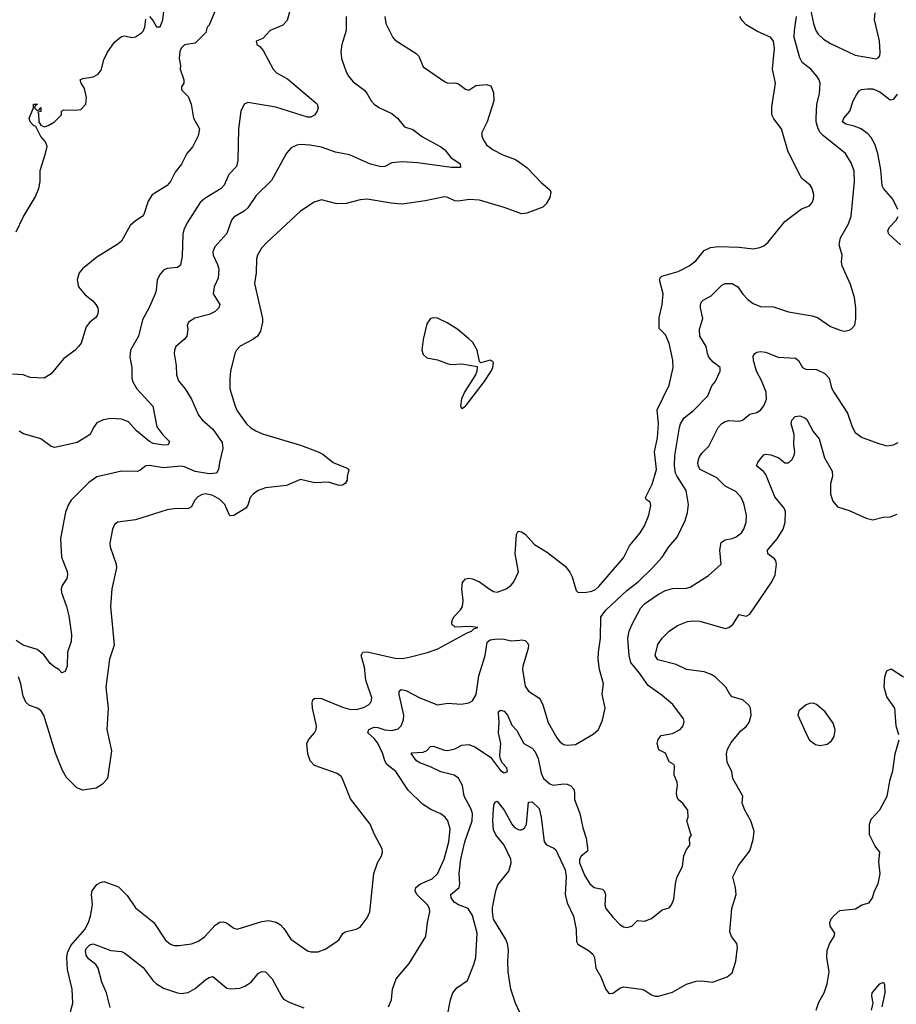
# Model space of a CAD drawing. Header units: inches. Extents: x 2001573 to 2220545, y 644482 to 846830.
# Tile 726 of 755: x 2137150 to 2142145, y 813544 to 819152. Entities that reach past the tile are written whole.
import ezdxf

# ---------------------------------------------------------------- set-up
doc = ezdxf.new("R2010")
doc.units = ezdxf.units.IN
doc.header["$MEASUREMENT"] = 0
doc.layers.add('C1831', color=7, linetype='Continuous')
doc.layers.add('C1841', color=7, linetype='Continuous')

msp = doc.modelspace()

# ---------------------------------------------------------------- linework, layer by layer
at = {"layer": 'C1831', "color": 5}
for points, elevation in [([(2138261.4, 819198.6), (2138230, 819121.2), (2138218.8, 819110), (2138210, 819078), (2138150, 819019), (2138090, 819008.7), (2138070.7, 818989.3), (2138062.8, 818970), (2138058.8, 818930), (2138066, 818890), (2138064.7, 818870), (2138086, 818810), (2138084.7, 818790), (2138072, 818770), (2138072.7, 818752.7), (2138110, 818714), (2138127.3, 818670), (2138140.7, 818590), (2138174.4, 818530), (2138167.7, 818490), (2138136.3, 818430), (2138102, 818390), (2138071.7, 818328.3), (2138036.4, 818283.6), (2138010, 818229.3), (2137990, 818207), (2137905.4, 818154.6), (2137882.2, 818117.8), (2137857.3, 818042.7), (2137847.7, 818030), (2137810, 818006.9), (2137780.2, 817979.8), (2137730.1, 817889.9), (2137710, 817872.4), (2137590, 817799.3), (2137507.8, 817732.2), (2137489.1, 817710.9), (2137478, 817670), (2137486, 817630), (2137523.9, 817583.9), (2137567.3, 817550), (2137584.9, 817530), (2137595.5, 817510), (2137598, 817490), (2137593.4, 817470), (2137584.1, 817455.9), (2137550, 817429), (2137530, 817402), (2137500.3, 817310), (2137485.7, 817290), (2137466.7, 817270), (2137400.4, 817219.6), (2137330, 817135.1), (2137290, 817109.4), (2137210, 817114), (2137170, 817129.2), (2137110, 817132.7)], 320), ([(2139010.3, 819170), (2139010.3, 819090), (2138985.5, 819010), (2138979.5, 818970), (2138983.6, 818930), (2139010, 818854.8), (2139023.1, 818830), (2139050, 818798), (2139114, 818750), (2139130.6, 818730), (2139152.7, 818690), (2139170.5, 818670), (2139200.7, 818650), (2139270, 818618.3), (2139302.6, 818590), (2139342, 818542), (2139390, 818526.4), (2139445.1, 818485.1), (2139550, 818427.7), (2139572.8, 818410), (2139606.2, 818366.2), (2139660.7, 818330), (2139662, 818310), (2139610, 818309.9), (2139416.1, 818336.1), (2139330, 818342.8), (2139270, 818336.8), (2139230, 818315.6), (2139210, 818313.1), (2139149.2, 818329.2), (2139030, 818382.5), (2138950, 818396.5), (2138870, 818426), (2138803.5, 818436.5), (2138750, 818440.3), (2138730, 818437.3), (2138698, 818422), (2138670, 818391.6), (2138584.4, 818235.6), (2138497.2, 818150), (2138450, 818079.7), (2138430, 818061.5), (2138370, 818027.8), (2138356.9, 818010), (2138330, 817934.5), (2138261.4, 817858.6), (2138250.3, 817830), (2138252.6, 817810), (2138278, 817758), (2138285.2, 817730), (2138280.3, 817679.7), (2138257.8, 817630), (2138251.8, 817590), (2138290.2, 817530.2), (2138285.3, 817510), (2138263.8, 817490), (2138230, 817472.1), (2138148.4, 817451.6), (2138113, 817430), (2138104.4, 817410), (2138108.2, 817390), (2138102, 817350), (2138087.2, 817330), (2138040.3, 817290), (2138031.6, 817270), (2138030.3, 817250.3), (2138042, 817182), (2138043.7, 817130), (2138055.8, 817095.8), (2138094, 817050), (2138130, 816990.6), (2138170, 816899.5), (2138190, 816873.1), (2138250, 816819.6), (2138304, 816744), (2138308.3, 816710), (2138288, 816630), (2138283.2, 816590), (2138271, 816569), (2138230, 816564.8), (2138150, 816578.2), (2138090, 816605.2), (2138070, 816609.9), (2137970, 816599.4), (2137890, 816612), (2137870, 816611.1), (2137835.3, 816584.7), (2137820.5, 816579.5), (2137730, 816581.1), (2137590, 816548.6), (2137543.7, 816516.3), (2137444.3, 816415.7), (2137428.4, 816391.6), (2137412.1, 816347.9), (2137383.4, 816196.6), (2137389.1, 816090), (2137420.2, 816010), (2137423.6, 815990), (2137419, 815970), (2137391.7, 815930), (2137386.5, 815910), (2137388, 815890), (2137416.9, 815810), (2137430, 815756), (2137444.9, 815650), (2137443.1, 815610), (2137422, 815550), (2137420.4, 815470), (2137410, 815439), (2137390, 815432.7), (2137372.7, 815450), (2137350, 815463.5), (2137324.7, 815484.7), (2137290, 815532.8), (2137250, 815564.5), (2137170, 815589.8), (2137130, 815615.3)], 360), ([(2138691.7, 819210), (2138673.6, 819146.4), (2138650, 819121.5), (2138577.6, 819090), (2138535.8, 819044.2), (2138498, 819030), (2138501, 819010), (2138518.7, 818998.7), (2138537.2, 818977.2), (2138593.7, 818870), (2138614.4, 818850), (2138675.8, 818815.8), (2138838.3, 818678.2), (2138845.5, 818670), (2138850.1, 818650.1), (2138844.6, 818630), (2138830, 818608.4), (2138810, 818596.2), (2138790, 818597.2), (2138610, 818652.8), (2138450, 818679.5), (2138429, 818671), (2138410.4, 818630), (2138396.5, 818530), (2138394, 818350), (2138384.8, 818315.2), (2138342.3, 818270), (2138315.6, 818210), (2138299.2, 818190), (2138205.9, 818134.1), (2138178.2, 818110), (2138104.7, 817995.3), (2138085.3, 817954.7), (2138079.3, 817930), (2138075.6, 817804.4), (2138066, 817754), (2138050, 817740.5), (2137990, 817734), (2137970, 817724.7), (2137950, 817701.6), (2137933.6, 817670), (2137927.6, 817610), (2137921.5, 817590), (2137890, 817516.2), (2137850, 817442.7), (2137826.5, 817350), (2137782.6, 817270), (2137777.1, 817230), (2137789.2, 817170), (2137790.2, 817110.2), (2137795.8, 817090), (2137816.9, 817050), (2137908.5, 816950), (2137932.6, 816832.6), (2137966.7, 816786.7), (2138003.8, 816750), (2137996, 816730), (2137970, 816728.4), (2137910, 816738.9), (2137890, 816749.1), (2137815, 816810), (2137770, 816861.1), (2137730, 816877.1), (2137670, 816880.9), (2137626.2, 816873.8), (2137590, 816856.3), (2137570.3, 816830), (2137552.4, 816790), (2137477.1, 816742.9), (2137350, 816715.8), (2137330, 816721.3), (2137270, 816764.8), (2137173, 816793), (2137148.1, 816808.1)], 340), ([(2137890.4, 819170.4), (2137910, 819146), (2137930, 819110.8), (2137950, 819110.7), (2137966.3, 819150), (2137972.9, 819212.9)], 320), ([(2139230.3, 819170), (2139236, 819130), (2139275.8, 819050), (2139290, 819034.4), (2139410, 818959.5), (2139423.5, 818943.5), (2139450, 818883.1), (2139570, 818799.1), (2139590, 818790.7), (2139630, 818792.7), (2139650, 818787.3), (2139690, 818756), (2139710, 818751), (2139750, 818777.1), (2139810, 818783), (2139834.6, 818774.6), (2139850, 818738), (2139851.3, 818690), (2139812.8, 818570), (2139783.8, 818510), (2139783, 818490), (2139790, 818468.5), (2139810, 818439), (2139847.2, 818410), (2139902.1, 818382.1), (2139974.8, 818354.8), (2140000, 818337.6)], 380), ([(2137130, 817943.1), (2137170, 818026.3), (2137238.3, 818141.7), (2137260.3, 818190), (2137266.9, 818230), (2137267.2, 818292.8), (2137298.4, 818390), (2137306.6, 818430), (2137296.6, 818456.6), (2137270, 818486), (2137243.3, 818543.3), (2137230, 818548.2), (2137209.8, 818570), (2137205.1, 818590), (2137229.2, 818650), (2137229.3, 818670), (2137252, 818670), (2137238, 818662), (2137234, 818650), (2137250, 818634), (2137262, 818638), (2137270, 818652), (2137270, 818628.7), (2137254, 818626), (2137258, 818618), (2137259.1, 818570), (2137270.5, 818550.5), (2137290, 818542), (2137311.8, 818548.2), (2137349, 818570), (2137388.7, 818610), (2137389.2, 818630.8), (2137401.2, 818638.8), (2137470, 818636.4), (2137498.9, 818641.1), (2137526.6, 818670), (2137531.9, 818708.1), (2137519.7, 818759.7), (2137501.2, 818790), (2137495.3, 818810), (2137510, 818817.3), (2137570, 818826.4), (2137598.2, 818841.8), (2137615.3, 818864.7), (2137630, 818922.8), (2137650, 818967.7), (2137690, 819023), (2137730, 819056.3), (2137750, 819059.1), (2137790, 819050.6), (2137810, 819053.4), (2137843.6, 819076.4), (2137853.4, 819086.6), (2137863.6, 819110), (2137870, 819154)], 320), ([(2140000, 818050.4), (2139910, 818082.3), (2139770, 818124.1), (2139712.1, 818127.9), (2139650, 818117.3), (2139630, 818120.5), (2139590, 818139.7), (2139570, 818143.6), (2139460.3, 818119.7), (2139330, 818102), (2139267, 818107), (2139130, 818129.6), (2139090, 818126), (2139010, 818104.5), (2138957.5, 818102.5), (2138870, 818125.6), (2138827.3, 818112.7), (2138750, 818060.9), (2138557.8, 817882.2), (2138528.5, 817850), (2138504.4, 817810), (2138499.5, 817790), (2138498.3, 817710), (2138487.9, 817650), (2138533.7, 817450), (2138534, 817430), (2138522, 817378), (2138506, 817350), (2138478, 817330), (2138407.1, 817292.9), (2138386, 817270), (2138376.9, 817250), (2138352.1, 817150), (2138346.8, 817106.8), (2138347.4, 817050), (2138377.4, 816950), (2138390, 816923.8), (2138442, 816850), (2138467, 816827), (2138494.9, 816810), (2138533.6, 816793.6), (2138750, 816728.5), (2138850.1, 816690.1), (2138877, 816677), (2138936.5, 816630), (2139016.7, 816596.7), (2139024.9, 816590), (2139015.5, 816550), (2139015.8, 816530), (2139005.3, 816510), (2138990, 816500.8), (2138970, 816499.8), (2138910, 816518.1), (2138830, 816513.4), (2138750, 816533.1), (2138670, 816498.3), (2138550, 816486), (2138510, 816470.9), (2138480.3, 816450), (2138463.9, 816430), (2138450, 816387.3), (2138438.9, 816370), (2138370, 816328.3), (2138350, 816326), (2138345.1, 816330), (2138318.5, 816390), (2138290, 816419.8), (2138250, 816442), (2138210, 816450.8), (2138190, 816446.9), (2138165.3, 816434.7), (2138147.1, 816412.9), (2138130, 816377), (2138112.9, 816367.1), (2138030, 816365.3), (2137990, 816359.8), (2137810, 816303.5), (2137710.4, 816289.6), (2137690, 816277.2), (2137679.3, 816250), (2137663.7, 816170), (2137666.4, 816150), (2137699.5, 816050), (2137701.1, 816030), (2137675.3, 815910), (2137667.4, 815810), (2137687.9, 815590), (2137662, 815510), (2137642, 815350), (2137654.6, 815230), (2137647.2, 815110), (2137672.8, 814987.2), (2137650.4, 814830), (2137622.3, 814797.7), (2137585.8, 814774.2), (2137510, 814762.9), (2137476.9, 814776.9), (2137416.8, 814836.8), (2137394.8, 814874.8), (2137353.7, 814973.7), (2137288.2, 815190), (2137270, 815217.6), (2137250, 815231.6), (2137206.7, 815246.7), (2137184.7, 815264.8), (2137170, 815299), (2137157.1, 815370), (2137143.7, 815410)], 380), ([(2137416.1, 813410), (2137453.8, 813550), (2137449.7, 813630.3), (2137422.3, 813742.3), (2137419.3, 813810), (2137423.1, 813836.9), (2137441.5, 813878.5), (2137521.1, 813970), (2137542, 814010), (2137554.4, 814045.6), (2137565.7, 814110), (2137560.4, 814170), (2137563.6, 814190), (2137590, 814226.5), (2137610, 814238.7), (2137630, 814243.9), (2137714, 814214), (2137763.5, 814163.5), (2137810, 814094), (2137914.4, 814010), (2137981.1, 813910), (2138010, 813886), (2138030, 813878.5), (2138058.5, 813878.5), (2138130, 813889.2), (2138170, 813902.8), (2138204.7, 813930), (2138264.2, 813995.8), (2138290, 814011.3), (2138310, 814013.8), (2138328.3, 814008.3), (2138370, 813978.4), (2138390, 813972.4), (2138530, 814016.5), (2138570, 814021.5), (2138612.2, 814012.2), (2138637.1, 813997.1), (2138656.2, 813976.2), (2138695.1, 813915.1), (2138790, 813848.2), (2138810, 813842.4), (2138850, 813843.7), (2138890, 813858), (2138957.6, 813902.4), (2138970, 813913), (2138992.1, 813947.9), (2139004, 813956), (2139068.2, 813971.8), (2139090, 813983.8), (2139130, 814037.3), (2139146, 814070), (2139167.1, 814290), (2139188, 814350), (2139212, 814390), (2139217, 814410), (2139215.1, 814430), (2139171.1, 814511.1), (2139147.8, 814570), (2139034.7, 814714.7), (2138990, 814829), (2138981.3, 814841.3), (2138958.3, 814858.3), (2138830, 814904.4), (2138804.4, 814930), (2138792.1, 814970), (2138786, 815030), (2138795.4, 815050), (2138830, 815090.5), (2138839.7, 815110), (2138841.5, 815130), (2138819.1, 815230), (2138816.6, 815263.4), (2138821, 815279), (2138831.8, 815288.2), (2138870, 815285.2), (2138990, 815235.9), (2139030, 815224.7), (2139070, 815223.2), (2139110, 815234.3), (2139137.6, 815250), (2139153.5, 815266.5), (2139156.9, 815290), (2139122.9, 815390), (2139115.5, 815464.5), (2139095.9, 815530), (2139106, 815550), (2139130, 815550.8), (2139290, 815514.6), (2139330, 815513.9), (2139370, 815520.4), (2139472.9, 815547.1), (2139532.2, 815567.8), (2139699.8, 815660.2), (2139725.1, 815670), (2139737, 815683), (2139761.2, 815690), (2139716.2, 815696.2), (2139631.1, 815691.1), (2139613.3, 815710), (2139614, 815730), (2139623, 815750), (2139662.6, 815790), (2139672.5, 815810), (2139676.2, 815843.8), (2139669, 815910), (2139673.5, 815946.5), (2139690, 815967.2), (2139710, 815971.4), (2139730, 815968.2), (2139770.8, 815950.8), (2139830, 815906.7), (2139850, 815896), (2139870, 815892.2), (2139921.2, 815910), (2139949.7, 815930.3), (2139965.1, 815950), (2139993, 816007), (2139974, 816110), (2139981, 816219), (2139990, 816239.1), (2140000, 816237.2)], 380), ([(2139251.6, 813530), (2139269.6, 813570), (2139274, 813630), (2139296.2, 813690), (2139370, 813776.3), (2139463.6, 813930), (2139473, 814010), (2139486.9, 814070), (2139484.4, 814090), (2139473.5, 814110), (2139412.2, 814170), (2139403.9, 814190), (2139407.1, 814210), (2139434.5, 814230), (2139501.3, 814258.7), (2139530, 814286.7), (2139568.4, 814370), (2139594.5, 814470), (2139602.8, 814542.8), (2139590, 814589.4), (2139574.3, 814610), (2139550, 814628.5), (2139493.4, 814653.4), (2139445, 814684.9), (2139364.2, 814764.2), (2139293.5, 814870), (2139241.5, 814910), (2139229.9, 814929.9), (2139219.2, 814970), (2139190, 815030.8), (2139170, 815057.4), (2139134, 815090), (2139139.7, 815110), (2139170, 815121.9), (2139190, 815120.8), (2139230, 815106.9), (2139270, 815103.4), (2139306.4, 815113.6), (2139322.9, 815130), (2139336.2, 815163.8), (2139338.7, 815190), (2139312.1, 815307.9), (2139311.5, 815328.5), (2139323.1, 815336.9), (2139350, 815331.2), (2139430, 815289.3), (2139530, 815250.3), (2139590, 815258.7), (2139666.2, 815253.8), (2139710, 815260.4), (2139730, 815272.4), (2139750.5, 815309.5), (2139765.4, 815414.6), (2139801.4, 815530), (2139814, 815606), (2139830, 815619.1), (2139870, 815626.3), (2139910, 815623.4), (2139950, 815614.1), (2140000, 815618.2)], 360), ([(2139586.3, 813473.7), (2139605.1, 813570), (2139618, 813610), (2139641.4, 813638.6), (2139701, 813679), (2139737.7, 813770), (2139748.4, 813810), (2139756.5, 813950), (2139730.5, 814050), (2139705.3, 814090), (2139650, 814110.4), (2139625.7, 814125.7), (2139608.2, 814150), (2139607.1, 814170), (2139653.6, 814210), (2139658.3, 814230), (2139653.8, 814290), (2139664.3, 814370), (2139686.3, 814470), (2139728.3, 814590), (2139729.9, 814630), (2139719.8, 814659.8), (2139682.8, 814730), (2139672.5, 814790), (2139650, 814832.1), (2139626.6, 814850), (2139550, 814868.3), (2139490, 814897), (2139430, 814918.5), (2139411.9, 814930), (2139385.7, 814965.7), (2139378, 814970), (2139384.6, 814975.4), (2139450, 814980.2), (2139469.7, 814990), (2139490, 815011.5), (2139505.6, 815014.4), (2139570, 814991.8), (2139590, 814988.8), (2139630, 814998.4), (2139670, 815020.2), (2139710, 815023), (2139742.6, 815010), (2139832, 814952), (2139890, 814876.3), (2139910, 814861.6), (2139916.3, 814863.7), (2139929, 814870), (2139926.6, 814890), (2139898.8, 814918.8), (2139886.9, 814946.9), (2139885.5, 814965.5), (2139891, 815030), (2139877.8, 815090), (2139882.2, 815150), (2139878, 815202), (2139878.3, 815210), (2139890, 815218.6), (2139910, 815213.2), (2139929, 815190), (2139953.5, 815133.5), (2139982.7, 815102.7), (2140000, 815071)], 340), ([(2140000, 813497.9), (2139974.9, 813550), (2139947.6, 813630), (2139933.3, 813730), (2139931, 813790), (2139935.2, 813850), (2139929.9, 813890), (2139917.8, 813917.8), (2139850, 814029.7), (2139843.2, 814070), (2139844.2, 814095.8), (2139863.1, 814190), (2139875.1, 814224.9), (2139937.2, 814302.8), (2139951.3, 814350), (2139948.2, 814370), (2139911.1, 814451.1), (2139863.4, 814510), (2139850, 814538.4), (2139846.1, 814590), (2139850, 814658), (2139853.7, 814686.3), (2139862.2, 814697.7), (2139870, 814700.3), (2139910, 814649.2), (2139953.4, 814570), (2139970, 814550.9), (2139990, 814538.9), (2140000, 814538.3)], 320), ([(2137665.6, 813525.6), (2137645.9, 813610), (2137619.1, 813670), (2137598, 813750), (2137583.5, 813770), (2137543.1, 813803.1), (2137530, 813823.8), (2137524.7, 813850), (2137530, 813862.8), (2137550, 813882.2), (2137570, 813888.8), (2137670, 813851.4), (2137730, 813844.6), (2137750, 813835.6), (2137853.2, 813753.2), (2137910, 813678.3), (2137930, 813660.2), (2137970, 813636.5), (2138050, 813609), (2138070, 813604.9), (2138110, 813611.6), (2138150, 813634.9), (2138210, 813684.9), (2138230, 813697.6), (2138250, 813701.6), (2138330, 813637), (2138351.9, 813631.9), (2138404, 813636), (2138433.4, 813646.6), (2138470, 813670.4), (2138510, 813719.5), (2138530, 813731.6), (2138550, 813729), (2138589.2, 813690), (2138641.5, 813590), (2138654.2, 813574.2), (2138690, 813553.7), (2138770, 813524.6)], 360)]:
    msp.add_lwpolyline(points, dxfattribs=dict(at, elevation=elevation))
at = {"layer": 'C1831', "color": 5, "elevation": 420}
msp.add_lwpolyline([(2139510, 817454.3), (2139491.3, 817450), (2139470, 817419), (2139449.1, 817330), (2139442, 817270), (2139450, 817244), (2139470, 817226.7), (2139530, 817215.5), (2139591.9, 817191.9), (2139610, 817188.2), (2139670, 817192), (2139755.9, 817175.9), (2139754.9, 817150), (2139747.6, 817130), (2139686.1, 817033.9), (2139667.3, 816992.7), (2139662, 816950), (2139670, 816938.3), (2139690, 816950.2), (2139796.2, 817090), (2139835.8, 817150), (2139845.5, 817170), (2139850, 817197.2), (2139845.7, 817205.7), (2139830, 817212.4), (2139778, 817198), (2139770, 817206), (2139756.2, 817270), (2139732.4, 817312.4), (2139710, 817335.1), (2139646.6, 817386.6), (2139584.9, 817424.9), (2139530, 817451.2)], close=True, dxfattribs=at)
at = {"layer": 'C1841', "color": 5}
for points, elevation in [([(2140000, 816237.2), (2140010, 816235.3), (2140030, 816221.1), (2140083.6, 816163.6), (2140157.6, 816117.6), (2140258.6, 816038.6), (2140284.9, 816004.9), (2140298, 815978), (2140320.5, 815900.5), (2140330.7, 815890.7), (2140370.3, 815890.3), (2140410, 815897.2), (2140430, 815906.5), (2140450, 815923.9), (2140590, 816087.4), (2140624.7, 816155.3), (2140685.1, 816230), (2140709.7, 816270), (2140735.1, 816330), (2140745.2, 816385.2), (2140743.1, 816403.1), (2140719, 816419), (2140715.1, 816430), (2140753.7, 816506.3), (2140778, 816590), (2140767.1, 816690), (2140784.5, 816770), (2140790.5, 816849.5), (2140781.8, 816930), (2140850.6, 817069.4), (2140874, 817170), (2140872.3, 817212.3), (2140849.8, 817310), (2140830, 817357), (2140793.8, 817393.8), (2140793, 817453), (2140810.5, 817529.5), (2140816.5, 817590), (2140795.5, 817670), (2140799.3, 817680.7), (2140808.1, 817691.9), (2140902.6, 817717.4), (2140964.7, 817750), (2141002.4, 817777.6), (2141050, 817837), (2141085.2, 817854.8), (2141130, 817860.2), (2141250, 817856.9), (2141330, 817847.6), (2141366.4, 817853.6), (2141390, 817863.1), (2141414.6, 817885.4), (2141510, 818002), (2141605.4, 818074.6), (2141650, 818090.8), (2141666, 818110), (2141672.3, 818130), (2141674.8, 818154.8), (2141666, 818190), (2141653.2, 818210), (2141607.1, 818247.1), (2141590, 818277.2), (2141525.7, 818405.7), (2141490, 818529.5), (2141446.8, 818586.8), (2141436.4, 818610), (2141435.6, 818655.6), (2141456.8, 818790), (2141439.3, 818870), (2141450.8, 818990), (2141445.7, 819030), (2141430, 819051.1), (2141350, 819087.3), (2141290, 819122.8), (2141266.9, 819146.9), (2141252.3, 819170)], 380), ([(2140000, 815618.2), (2140010, 815619), (2140030, 815615.2), (2140043.5, 815603.5), (2140049.5, 815590), (2140047.2, 815570), (2140017.5, 815470), (2140015.4, 815450), (2140030, 815356), (2140050, 815328), (2140107.7, 815290), (2140117.6, 815277.6), (2140131.6, 815250), (2140161.5, 815150), (2140210, 815061.6), (2140230, 815037), (2140250, 815024.4), (2140270, 815019.7), (2140316.5, 815023.5), (2140418.1, 815081.9), (2140447.2, 815110), (2140470, 815162.8), (2140485.4, 815230), (2140469.7, 815310), (2140476.3, 815370), (2140454.6, 815450), (2140447, 815510), (2140447.2, 815550), (2140459.4, 815630), (2140462.2, 815750), (2140492.1, 815790), (2140610, 815901.7), (2140673.5, 815950), (2140756.2, 816030), (2140809.8, 816090.2), (2140848.2, 816150), (2140895.5, 816204.5), (2140941.3, 816298.7), (2140955.7, 816344.3), (2140960.7, 816390), (2140946.8, 816470), (2140894, 816554), (2140887.1, 816570), (2140881.3, 816610), (2140882.9, 816670), (2140909.8, 816830), (2140915.2, 816850), (2140936.2, 816883.8), (2140990, 816926.5), (2141071.6, 817010), (2141093.8, 817066.2), (2141113.2, 817090), (2141141.2, 817150), (2141141.2, 817170), (2141101.5, 817201.5), (2141076.8, 817230), (2141068.2, 817250), (2141061.1, 817290), (2141025, 817350), (2141023.7, 817390), (2141041.5, 817450), (2141029.8, 817510.2), (2141028.9, 817530), (2141034.7, 817545.3), (2141044.8, 817555.2), (2141090, 817579.6), (2141150, 817639.6), (2141170, 817650.2), (2141210, 817650.2), (2141242, 817630), (2141269.4, 817589.4), (2141298.9, 817558.9), (2141330, 817536.2), (2141370, 817518.3), (2141444.4, 817515.6), (2141530, 817487.6), (2141666.1, 817466.1), (2141695.3, 817455.3), (2141770, 817403.8), (2141830, 817381.6), (2141850, 817378), (2141876.9, 817383.1), (2141890, 817390.7), (2141907.6, 817412.4), (2141913.6, 817450), (2141914.7, 817510), (2141907.2, 817570), (2141884.4, 817644.4), (2141836.9, 817750), (2141832.8, 817770), (2141835.4, 817810), (2141819.7, 817870), (2141826.2, 817910), (2141871.9, 817990), (2141887.5, 818032.5), (2141906.3, 818230), (2141904.8, 818290), (2141890, 818333.6), (2141854.5, 818390), (2141729.8, 818490), (2141710.7, 818510), (2141699.4, 818530), (2141688.9, 818570), (2141688.7, 818591.3), (2141692.4, 818670), (2141706.9, 818730), (2141711, 818790), (2141705.4, 818810), (2141691.9, 818830), (2141656.8, 818870), (2141608.6, 818908.6), (2141594.4, 818934.4), (2141563.4, 819050), (2141563.9, 819090), (2141576.7, 819170)], 360), ([(2141655.8, 819210), (2141672.5, 819130), (2141686.4, 819090), (2141699.2, 819070), (2141730, 819041.3), (2141770, 819016.8), (2141910, 818950.2), (2142030, 818928.7), (2142043.6, 818936.4), (2142050, 818946), (2142053.3, 818966.7), (2142048.4, 819031.6), (2142019.8, 819150), (2142024.7, 819190)], 360), ([(2142152.9, 818070), (2142124.8, 818130), (2142072.1, 818190), (2142064.8, 818204.8), (2142056, 818296), (2142038.6, 818390), (2142021.9, 818441.9), (2142000.7, 818480.7), (2141982.2, 818502.2), (2141944.2, 818530), (2141905, 818545), (2141856.1, 818556.1), (2141837.6, 818570), (2141846, 818590), (2141879.5, 818630), (2141899.4, 818690), (2141917.1, 818722.9), (2141933.6, 818746.4), (2141946.3, 818753.6), (2141981.2, 818758.8), (2142010, 818757.2), (2142050, 818741.1), (2142110, 818695), (2142130, 818698.5), (2142151.7, 818728.3)], 340), ([(2140000, 818337.6), (2140040.4, 818310), (2140123.2, 818223.2), (2140170, 818182.8), (2140176.4, 818170), (2140170, 818139), (2140150, 818102.7), (2140130, 818083.5), (2140038.8, 818050), (2140010, 818046.8), (2140000, 818050.4)], 380), ([(2142168.2, 817870), (2142101.1, 817930), (2142096.9, 817950), (2142105.4, 817970), (2142143, 818010), (2142155.4, 818030)], 340), ([(2140000, 815071), (2140022.3, 815030), (2140070, 815003.2), (2140085.6, 814985.6), (2140104.4, 814944.4), (2140121.1, 814861.1), (2140135.5, 814830), (2140170, 814799.6), (2140190, 814791.5), (2140250, 814800.7), (2140270, 814797.6), (2140290, 814787.7), (2140306.7, 814770), (2140311.4, 814750), (2140310.3, 814710), (2140342.3, 814630), (2140359.1, 814550), (2140377.6, 814490), (2140384.7, 814435.3), (2140384.5, 814415.5), (2140350, 814387.3), (2140339.6, 814370), (2140339, 814350), (2140370, 814276.3), (2140398.7, 814230), (2140424, 814210), (2140470, 814200.4), (2140480.4, 814190), (2140488.8, 814170), (2140484.2, 814110), (2140490, 814090.7), (2140530, 814040.3), (2140570, 813999.6), (2140590, 813985.8), (2140610, 813980.8), (2140638, 813990), (2140670, 814021), (2140710, 814018), (2140750, 814032.4), (2140810, 814081.6), (2140850, 814093), (2140863.6, 814110), (2140877.3, 814142.7), (2140886.6, 814230), (2140895, 814265), (2140926.2, 814330), (2140933.3, 814390), (2140950, 814426), (2140968, 814450), (2140966, 814490), (2140978, 814510), (2140973.6, 814513.6), (2140951.8, 814590), (2140959.5, 814610), (2140956.9, 814650), (2140930, 814685.1), (2140902, 814710), (2140893.6, 814730), (2140891.5, 814750), (2140898, 814790), (2140896.3, 814810), (2140879.1, 814850), (2140881.5, 814901.5), (2140877.2, 814910), (2140850, 814926), (2140830, 814973.6), (2140792.5, 814992.5), (2140782.7, 815030), (2140787.7, 815052.3), (2140805.3, 815074.7), (2140870, 815086.7), (2140913.6, 815110), (2140929.6, 815130), (2140935.1, 815155.1), (2140932, 815170), (2140870.8, 815250.8), (2140810, 815303), (2140730, 815359.8), (2140681, 815430), (2140632.2, 815490), (2140621.8, 815530), (2140616, 815630), (2140623.2, 815670), (2140639.1, 815710), (2140690, 815801.6), (2140710, 815824.8), (2140790, 815880.1), (2140830, 815900.9), (2140870, 815911.7), (2140950, 815914.3), (2140970, 815920.2), (2141074.1, 815985.9), (2141146, 816050), (2141138.5, 816130), (2141146.3, 816173.6), (2141169.5, 816190), (2141210, 816196.5), (2141233.2, 816206.8), (2141262.4, 816230), (2141275.1, 816250), (2141289.7, 816290), (2141291.8, 816330), (2141276.5, 816396.5), (2141260.9, 816430), (2141230, 816464.3), (2141170, 816494.5), (2141122.9, 816542.8), (2141027.2, 816590), (2141015.3, 816610), (2141013.2, 816630), (2141021.4, 816658.6), (2141037.1, 816682.8), (2141076.3, 816723.7), (2141130, 816828.4), (2141150, 816851.6), (2141170, 816863.6), (2141190, 816868.3), (2141250, 816865.5), (2141268.9, 816871.1), (2141310, 816904.9), (2141350, 816914.4), (2141370, 816927.2), (2141390, 816952), (2141404.8, 816990), (2141402.6, 817030), (2141377.4, 817097.4), (2141348.2, 817150), (2141330.9, 817210), (2141330, 817234.8), (2141338.4, 817250), (2141350, 817258.7), (2141370, 817262), (2141398.7, 817258.7), (2141471.3, 817230), (2141570, 817223.7), (2141588.2, 817210), (2141610.7, 817170), (2141630, 817162.3), (2141690, 817160.2), (2141737.4, 817137.4), (2141761.2, 817110), (2141775.9, 817055.9), (2141788.8, 817030), (2141867.1, 816910), (2141892.6, 816832.6), (2141910, 816800.5), (2141950, 816772.7), (2142050, 816736.3), (2142090, 816725.5), (2142128, 816730), (2142155.8, 816744.2)], 340), ([(2140000, 814538.3), (2140010, 814537.7), (2140017.7, 814542.3), (2140028.8, 814551.2), (2140038, 814570), (2140050, 814696.3), (2140070, 814697.6), (2140110, 814658.4), (2140121.1, 814610), (2140138.5, 814470), (2140151.6, 814451.6), (2140193.5, 814433.5), (2140204, 814424), (2140257.9, 814310), (2140263.8, 814270), (2140258.6, 814170), (2140270, 814121.5), (2140306.1, 814046.1), (2140320.1, 813970), (2140321.8, 813901.8), (2140330, 813887.1), (2140390.7, 813850.7), (2140415.5, 813830), (2140425.4, 813810), (2140432.7, 813750), (2140460.8, 813700.8), (2140490, 813628), (2140504.1, 813610), (2140510, 813605.7), (2140530, 813606.9), (2140570, 813635.8), (2140590, 813644.2), (2140691.3, 813631.3), (2140710, 813624.9), (2140750, 813598.4), (2140770, 813590.4), (2140790, 813590.4), (2140870, 813612.4), (2140950, 813658), (2141003.7, 813676.3), (2141037.5, 813677.5), (2141098, 813670), (2141180.1, 813699.9), (2141210, 813722.8), (2141229.6, 813790), (2141240.5, 813870), (2141236.9, 813890), (2141205.1, 813930), (2141196.9, 813956.9), (2141207, 814090), (2141232.1, 814170), (2141228.8, 814208.8), (2141213.3, 814270), (2141245.5, 814334.5), (2141310, 814417.6), (2141330, 814482.8), (2141334.3, 814530), (2141315.9, 814590), (2141281.7, 814650), (2141265.7, 814690), (2141269.6, 814730), (2141213, 814830), (2141207, 814870), (2141181.8, 814921.8), (2141177, 814970), (2141183.3, 814996.7), (2141204, 815036), (2141259, 815101), (2141290, 815126.3), (2141305.8, 815150), (2141317.3, 815190), (2141314.7, 815230), (2141306.4, 815246.4), (2141270, 815278.4), (2141210, 815295.6), (2141196.9, 815310), (2141174.3, 815350), (2141112, 815410), (2141090, 815423.4), (2141050, 815437.6), (2140950, 815451.5), (2140890, 815479.8), (2140785.8, 815505.8), (2140770.6, 815530), (2140786.4, 815593.6), (2140810, 815630.3), (2140850, 815668.7), (2140898, 815702), (2140955.5, 815724.4), (2140990, 815728.8), (2141026.1, 815726.1), (2141170, 815684.4), (2141190.7, 815689.3), (2141212.9, 815707.1), (2141250, 815764.9), (2141290, 815755.3), (2141310, 815767), (2141435.6, 815950), (2141455.3, 815990), (2141461.7, 816050), (2141457.4, 816070), (2141450, 816080.7), (2141411.8, 816110), (2141411.3, 816130), (2141465.6, 816194.4), (2141499.8, 816250), (2141510.7, 816290), (2141512.7, 816350), (2141505.6, 816370), (2141453.5, 816433.5), (2141401.8, 816561.8), (2141390, 816576.8), (2141348, 816610), (2141355.1, 816630), (2141370, 816650.4), (2141390, 816673.7), (2141402.2, 816677.8), (2141430, 816673.5), (2141475.8, 816655.8), (2141510, 816628.9), (2141530, 816627.4), (2141550, 816644.4), (2141562.4, 816670), (2141566.3, 816690), (2141560.6, 816730), (2141562.1, 816790), (2141546.3, 816850), (2141549.6, 816870.4), (2141568.8, 816891.2), (2141595.5, 816895.5), (2141623.4, 816883.4), (2141634, 816874), (2141670, 816806), (2141705.2, 816765.2), (2141735.8, 816655.8), (2141779.8, 816579.8), (2141780.7, 816550), (2141769.3, 816510), (2141769.4, 816449.4), (2141782.8, 816410), (2141810, 816377.4), (2141875.8, 816355.8), (2141972.9, 816312.9), (2142010, 816304.2), (2142070, 816318), (2142110, 816320.5), (2142150, 816334.8)], 320), ([(2142159.1, 815079.1), (2142144.5, 815130), (2142136, 815230), (2142090, 815295.1), (2142075.8, 815350), (2142078.9, 815410), (2142090, 815444.1), (2142114.9, 815454.9), (2142185.3, 815410)], 280), ([(2141687.8, 813510), (2141703.6, 813556.4), (2141732.9, 813610), (2141750, 813660.9), (2141762.6, 813730), (2141749.4, 813810), (2141750.3, 813849.7), (2141766.7, 813893.3), (2141790.6, 813930), (2141793.8, 813950), (2141767, 813990), (2141765.6, 814010), (2141773.6, 814030), (2141790, 814050.6), (2141822.2, 814077.7), (2141911.7, 814088.3), (2141949, 814110), (2141990, 814122.6), (2142008.6, 814150), (2142021.2, 814190), (2142041.7, 814230), (2142052.9, 814287.1), (2142044.5, 814355.5), (2142051.1, 814410), (2142024.4, 814444.4), (2141991.5, 814510), (2141991.5, 814570), (2142000.8, 814599.2), (2142050, 814651), (2142092, 814730), (2142110, 814824.7), (2142125.4, 814874.6), (2142138.2, 814970), (2142160.4, 815050)], 280), ([(2142004, 813510), (2142013, 813550), (2142005, 813590), (2142007.8, 813610), (2142050, 813660.9), (2142072.4, 813670), (2142077.3, 813657.3), (2142079.3, 813610), (2142061.6, 813530)], 260)]:
    msp.add_lwpolyline(points, dxfattribs=dict(at, elevation=elevation))
at = {"layer": 'C1841', "color": 5, "elevation": 320}
msp.add_lwpolyline([(2141670, 815258.7), (2141650, 815258), (2141630.8, 815250), (2141590, 815215.1), (2141583.8, 815190), (2141637.8, 815070), (2141650, 815048.8), (2141684.3, 815024.3), (2141710, 815017.8), (2141750, 815025.8), (2141775.4, 815044.6), (2141791.4, 815070), (2141795.7, 815110), (2141785.6, 815145.6), (2141739.6, 815210), (2141690, 815251.5)], close=True, dxfattribs=at)

doc.saveas('drawing.dxf')
